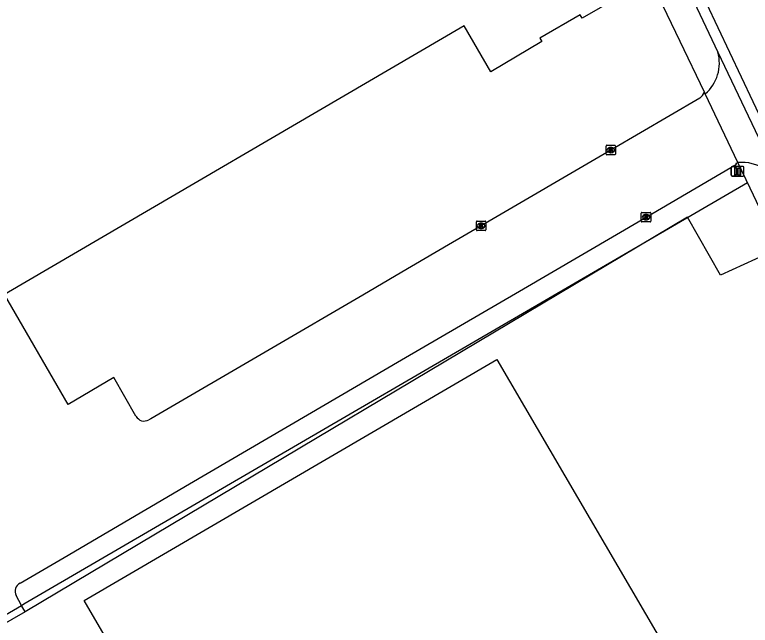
# Model space of a CAD drawing. Extents: x 157692 to 159670, y 381454 to 383289.
# Drawn here: x 159358.3 to 159436.1, y 382474.5 to 382539 of the extents above; entities that cross this region are included whole.
import ezdxf

# ---------------------------------------------------------------- set-up
doc = ezdxf.new("R2010")
doc.units = 0
for name, color, linetype in [('IMGEO_Groenvoorziening', 7, 'Continuous'), ('IMGEO_Hek', 7, 'Continuous'), ('IMGEO_Kolk', 7, 'Continuous'), ('IMGEO_Paal', 7, 'Continuous'), ('IMGEO_Pand', 7, 'Continuous'), ('IMGEO_Rijbaan_lokaal_open', 7, 'Continuous'), ('IMGEO_Verkeersbordpaal', 7, 'Continuous'), ('IMGEO_Voetpad_open', 7, 'Continuous')]:
    doc.layers.add(name, color=color, linetype=linetype)

msp = doc.modelspace()

# ---------------------------------------------------------------- linework, layer by layer
at = {"layer": 'IMGEO_Groenvoorziening'}
msp.add_lwpolyline([(159439.107, 382514.315), (159432.962, 382511.495), (159429.458, 382517.614), (159359.414, 382475.906)], dxfattribs=at)
at = {"layer": 'IMGEO_Hek'}
msp.add_lwpolyline([(159303.095, 382443.909), (159309.735, 382447.788), (159316.579, 382451.786), (159352.225, 382472.611), (159359.03, 382476.586), (159359.275, 382476.729), (159435.803, 382521.289)], dxfattribs=at)
at = {"layer": 'IMGEO_Kolk'}
for p, q in [((159420.845, 382524.285), (159420.845, 382525.137)), ((159420.92, 382525.211), (159421.772, 382525.211)), ((159421.333, 382524.991), (159421.358, 382524.991)), ((159421.846, 382525.137), (159421.846, 382524.285)), ((159421.772, 382524.211), (159420.92, 382524.211)), ((159421.356, 382524.431), (159421.331, 382524.431)), ((159424.577, 382517.19), (159424.577, 382518.042)), ((159424.652, 382518.116), (159425.504, 382518.116)), ((159425.065, 382517.896), (159425.09, 382517.896)), ((159425.578, 382518.042), (159425.578, 382517.19)), ((159407.134, 382516.272), (159407.134, 382517.124)), ((159407.209, 382517.198), (159408.061, 382517.198)), ((159408.135, 382517.124), (159408.135, 382516.272)), ((159425.504, 382517.116), (159424.652, 382517.116)), ((159425.088, 382517.336), (159425.063, 382517.336)), ((159407.645, 382516.418), (159407.62, 382516.418)), ((159407.622, 382516.978), (159407.647, 382516.978)), ((159408.061, 382516.198), (159407.209, 382516.198))]:
    msp.add_line(p, q, dxfattribs=at)
for points in [[(159420.845, 382524.285), (159420.845, 382525.137)], [(159420.92, 382525.211), (159421.772, 382525.211)], [(159421.166, 382524.911), (159421.289, 382524.911), (159421.289, 382524.76), (159421.419, 382524.911), (159421.583, 382524.911), (159421.437, 382524.76), (159421.59, 382524.511), (159421.438, 382524.511), (159421.353, 382524.675), (159421.289, 382524.608), (159421.289, 382524.511), (159421.166, 382524.511), (159421.166, 382524.911)], [(159421.846, 382525.137), (159421.846, 382524.285)], [(159421.772, 382524.211), (159420.92, 382524.211)], [(159424.577, 382517.19), (159424.577, 382518.042)], [(159424.652, 382518.116), (159425.504, 382518.116)], [(159424.898, 382517.816), (159425.021, 382517.816), (159425.021, 382517.665), (159425.151, 382517.816), (159425.315, 382517.816), (159425.169, 382517.665), (159425.322, 382517.416), (159425.17, 382517.416), (159425.085, 382517.58), (159425.021, 382517.513), (159425.021, 382517.416), (159424.898, 382517.416), (159424.898, 382517.816)], [(159425.578, 382518.042), (159425.578, 382517.19)], [(159407.134, 382516.272), (159407.134, 382517.124)], [(159407.209, 382517.198), (159408.061, 382517.198)], [(159408.135, 382517.124), (159408.135, 382516.272)], [(159425.504, 382517.116), (159424.652, 382517.116)], [(159407.455, 382516.898), (159407.578, 382516.898), (159407.578, 382516.747), (159407.708, 382516.898), (159407.872, 382516.898), (159407.726, 382516.747), (159407.879, 382516.498), (159407.727, 382516.498), (159407.642, 382516.662), (159407.578, 382516.595), (159407.578, 382516.498), (159407.455, 382516.498), (159407.455, 382516.898)], [(159408.061, 382516.198), (159407.209, 382516.198)]]:
    msp.add_lwpolyline(points, dxfattribs=at)
for centre, start, end in [((159420.922, 382525.135), 91.55205, 178.44795), ((159420.922, 382525.135), 91.55205, 178.44795), ((159421.77, 382525.135), 1.55205, 88.44795), ((159421.77, 382525.135), 1.55205, 88.44795), ((159420.922, 382524.287), 181.55205, 268.44795), ((159420.922, 382524.287), 181.55205, 268.44795), ((159421.77, 382524.287), 271.55205, 358.44795), ((159421.77, 382524.287), 271.55205, 358.44795), ((159424.654, 382518.04), 91.55205, 178.44795), ((159424.654, 382518.04), 91.55205, 178.44795), ((159425.502, 382518.04), 1.55205, 88.44795), ((159425.502, 382518.04), 1.55205, 88.44795), ((159407.211, 382517.122), 91.55205, 178.44795), ((159407.211, 382517.122), 91.55205, 178.44795), ((159408.059, 382517.122), 1.55205, 88.44795), ((159408.059, 382517.122), 1.55205, 88.44795), ((159424.654, 382517.192), 181.55205, 268.44795), ((159424.654, 382517.192), 181.55205, 268.44795), ((159425.502, 382517.192), 271.55205, 358.44795), ((159425.502, 382517.192), 271.55205, 358.44795), ((159407.211, 382516.274), 181.55205, 268.44795), ((159407.211, 382516.274), 181.55205, 268.44795), ((159408.059, 382516.274), 271.55205, 358.44795), ((159408.059, 382516.274), 271.55205, 358.44795)]:
    msp.add_arc(centre, 0.0765, start, end, dxfattribs=at)
for centre, major_axis, ratio, start_param, end_param in [((159421.332, 382524.711), (-0.387, 0.002), 0.722429, 4.712389, 7.853982), ((159421.357, 382524.711), (-0.39, 0.002), 0.717154, 1.570796, 4.712389), ((159425.064, 382517.616), (-0.387, 0.002), 0.722429, 4.712389, 7.853982), ((159425.089, 382517.616), (-0.39, 0.002), 0.717154, 1.570796, 4.712389), ((159407.621, 382516.698), (-0.387, 0.002), 0.722429, 4.712389, 7.853982), ((159407.646, 382516.698), (-0.39, 0.002), 0.717154, 1.570796, 4.712389)]:
    msp.add_ellipse(centre, major_axis=major_axis, ratio=ratio, start_param=start_param, end_param=end_param, dxfattribs=at)
at = {"layer": 'IMGEO_Paal'}
for p, q in [((159434.422, 382522.882), (159434.422, 382522.041)), ((159434.422, 382522.882), (159434.422, 382522.041)), ((159435.338, 382522.966), (159434.497, 382522.966)), ((159435.338, 382522.966), (159434.497, 382522.966)), ((159435.422, 382522.05), (159435.422, 382522.891)), ((159435.422, 382522.05), (159435.422, 382522.891)), ((159434.506, 382521.966), (159435.347, 382521.966)), ((159434.506, 382521.966), (159435.347, 382521.966))]:
    msp.add_line(p, q, dxfattribs=at)
msp.add_lwpolyline([(159434.837, 382522.779), (159434.997, 382522.779), (159434.997, 382522.046), (159434.837, 382522.046), (159434.837, 382522.779)], dxfattribs=at)
for centre, start, end in [((159434.5, 382522.888), 92.4484, 184.28452), ((159434.5, 382522.888), 92.4484, 184.28452), ((159435.344, 382522.888), 2.4484, 94.28452), ((159435.344, 382522.888), 2.4484, 94.28452), ((159434.5, 382522.044), 182.4484, 274.28452), ((159434.5, 382522.044), 182.4484, 274.28452), ((159435.344, 382522.044), 272.4484, 4.28452), ((159435.344, 382522.044), 272.4484, 4.28452)]:
    msp.add_arc(centre, 0.0779, start, end, dxfattribs=at)
at = {"layer": 'IMGEO_Pand'}
for points in [[(159422.133, 382540.877), (159418.31, 382538.661), (159418.108, 382539.009), (159413.843, 382536.528), (159414.043, 382536.171), (159408.667, 382532.992), (159405.856, 382537.842), (159357.213, 382509.454)], [(159444.771, 382441.932), (159425.334, 382430.307), (159423.316, 382429.099), (159429.35, 382418.757), (159426.989, 382417.388), (159407.201, 382405.92), (159365.665, 382477.106), (159409.291, 382502.562), (159444.771, 382441.932)]]:
    msp.add_lwpolyline(points, dxfattribs=at)
at = {"layer": 'IMGEO_Rijbaan_lokaal_open'}
for points in [[(159484.765, 382428.925), (159483.505, 382431.592), (159479.17, 382440.093), (159471.959, 382455.206), (159463.913, 382472.06), (159454.302, 382492.199), (159450.581, 382500), (159445.857, 382509.905), (159440.105, 382521.981), (159427.789, 382548.081), (159418.163, 382568.343), (159407.48, 382590.819), (159400.305, 382605.921), (159390.376, 382626.786), (159380.112, 382648.455), (159372.875, 382663.676), (159370.601, 382668.466)], [(159431.34, 382530.637), (159431.25, 382530.825)], [(159434.796, 382523.399), (159431.34, 382530.637)], [(159430.761, 382530.192), (159421.346, 382524.711), (159407.635, 382516.698), (159404.201, 382514.683), (159399.246, 382511.797), (159395.125, 382509.383), (159385.215, 382503.607), (159372.692, 382496.302), (159372.493, 382496.192)], [(159358.869, 382478.93), (159363.528, 382481.648), (159376.808, 382489.42), (159389.287, 382496.711), (159399.215, 382502.522), (159411.698, 382509.811), (159425.078, 382517.616), (159434.66, 382523.219), (159434.622, 382523.332), (159434.796, 382523.399)], [(159371.135, 382496.582), (159368.807, 382500.662), (159363.954, 382497.83), (159357.213, 382509.454)], [(159359.414, 382475.906), (159359.03, 382476.586), (159358.449, 382477.613)], [(159359.414, 382475.906), (159352.587, 382471.993)]]:
    msp.add_lwpolyline(points, dxfattribs=at)
for centre, radius, start, end in [((159430.013, 382531.275), 1.316, 304.6264, 340.00058), ((159372.007, 382497.057), 0.993, 208.61277, 299.34047), ((159359.355, 382478.05), 1.005, 118.88801, 205.73634)]:
    msp.add_arc(centre, radius, start, end, dxfattribs=at)
at = {"layer": 'IMGEO_Verkeersbordpaal'}
for p, q in [((159434.08, 382522.066), (159434.08, 382522.866)), ((159434.08, 382522.866), (159434.08, 382522.066)), ((159434.18, 382522.966), (159434.97, 382522.966)), ((159434.97, 382522.966), (159434.18, 382522.966)), ((159435.07, 382522.866), (159435.07, 382522.066)), ((159435.07, 382522.066), (159435.07, 382522.866)), ((159434.97, 382521.966), (159434.18, 382521.966)), ((159434.18, 382521.966), (159434.97, 382521.966))]:
    msp.add_line(p, q, dxfattribs=at)
msp.add_lwpolyline([(159434.5, 382522.841), (159434.65, 382522.841), (159434.65, 382522.091), (159434.5, 382522.091), (159434.5, 382522.841)], dxfattribs=at)
for centre, start, end in [((159434.18, 382522.866), 90, 180), ((159434.18, 382522.866), 90, 180), ((159434.97, 382522.866), 0, 90), ((159434.97, 382522.866), 360, 90), ((159434.18, 382522.066), 180, 270), ((159434.18, 382522.066), 180, 270), ((159434.97, 382522.066), 270, 0), ((159434.97, 382522.066), 270, 0)]:
    msp.add_arc(centre, 0.1, start, end, dxfattribs=at)
at = {"layer": 'IMGEO_Voetpad_open'}
for points in [[(159431.25, 382530.825), (159428.685, 382536.198), (159425.037, 382543.837), (159422.295, 382549.58), (159420.139, 382554.366), (159403.112, 382590.063)], [(159427.013, 382547.067), (159432.678, 382535.071)], [(159432.678, 382535.071), (159439.491, 382520.787), (159439.63, 382520.424)], [(159439.107, 382514.315), (159436.093, 382520.682), (159434.796, 382523.399)]]:
    msp.add_lwpolyline(points, dxfattribs=at)
for centre, radius, start, end in [((159428.489, 382533.916), 4.345, 311.00542, 15.41124), ((159435.129, 382518.526), 4.885, 22.86811, 93.91292)]:
    msp.add_arc(centre, radius, start, end, dxfattribs=at)

doc.saveas('drawing.dxf')
